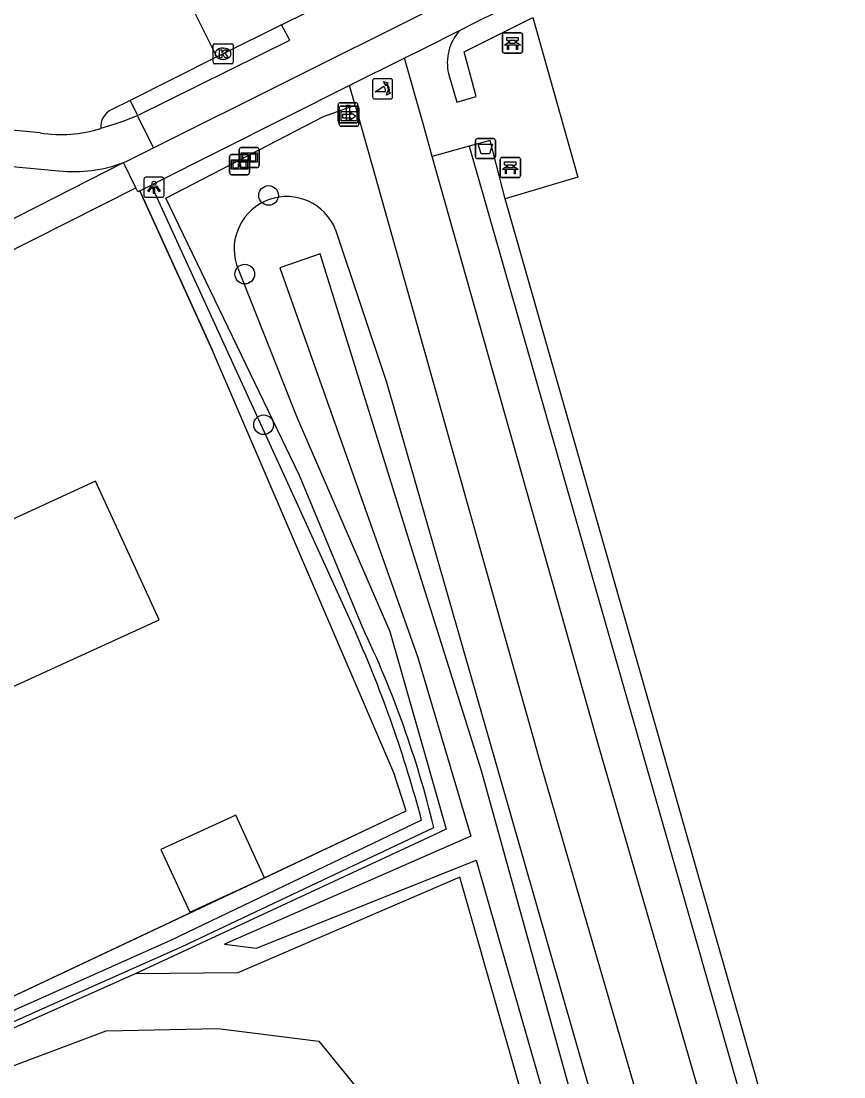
# Model space of a CAD drawing. Extents: x 157321 to 158827, y 386650 to 388532.
# Drawn here: x 157480 to 157520.9, y 387544 to 387596.5 of the extents above; entities that cross this region are included whole.
import ezdxf

# ---------------------------------------------------------------- set-up
doc = ezdxf.new("R2010")
doc.units = 0
for name, color, linetype in [('IMGEO_Afvalbak', 7, 'Continuous'), ('IMGEO_Bank', 7, 'Continuous'), ('IMGEO_Berm_open', 7, 'Continuous'), ('IMGEO_Boom', 7, 'Continuous'), ('IMGEO_Fietspad_gesloten', 7, 'Continuous'), ('IMGEO_Fietspad_open', 7, 'Continuous'), ('IMGEO_Groenvoorziening', 7, 'Continuous'), ('IMGEO_Haag', 7, 'Continuous'), ('IMGEO_Hek', 7, 'Continuous'), ('IMGEO_Informatiebord', 7, 'Continuous'), ('IMGEO_Kolk', 7, 'Continuous'), ('IMGEO_Lichtpunt', 7, 'Continuous'), ('IMGEO_Pand', 7, 'Continuous'), ('IMGEO_Parkeervlak_open', 7, 'Continuous'), ('IMGEO_Poller', 7, 'Continuous'), ('IMGEO_Rijbaan_lokaal_open', 7, 'Continuous'), ('IMGEO_Verkeersbordpaal', 7, 'Continuous'), ('IMGEO_Voetpad_halfverhard', 7, 'Continuous'), ('IMGEO_Voetpad_open', 7, 'Continuous'), ('IMGEO_Waterloop', 7, 'Continuous'), ('IMGEO_Wegwijzer', 7, 'Continuous')]:
    doc.layers.add(name, color=color, linetype=linetype)

msp = doc.modelspace()

# ---------------------------------------------------------------- linework, layer by layer
at = {"layer": 'IMGEO_Afvalbak'}
for p, q in [((157502.589, 387589.796), (157502.589, 387590.596)), ((157502.589, 387590.596), (157502.589, 387589.796)), ((157502.689, 387590.696), (157503.479, 387590.696)), ((157503.479, 387590.696), (157502.689, 387590.696)), ((157503.579, 387590.596), (157503.579, 387589.796)), ((157503.579, 387589.796), (157503.579, 387590.596)), ((157503.479, 387589.696), (157502.689, 387589.696)), ((157502.689, 387589.696), (157503.479, 387589.696))]:
    msp.add_line(p, q, dxfattribs=at)
msp.add_lwpolyline([(157502.732, 387590.41), (157503.436, 387590.41), (157503.287, 387589.94), (157502.881, 387589.94), (157502.732, 387590.41)], dxfattribs=at)
for centre, start, end in [((157502.689, 387590.596), 90, 180), ((157502.689, 387590.596), 90, 180), ((157503.479, 387590.596), 0, 90), ((157503.479, 387590.596), 360, 90), ((157502.689, 387589.796), 180, 270), ((157502.689, 387589.796), 180, 270), ((157503.479, 387589.796), 270, 0), ((157503.479, 387589.796), 270, 0)]:
    msp.add_arc(centre, 0.1, start, end, dxfattribs=at)
at = {"layer": 'IMGEO_Bank'}
for p, q in [((157503.932, 387595.023), (157503.932, 387595.864)), ((157503.932, 387595.864), (157503.932, 387595.023)), ((157504.007, 387595.948), (157504.848, 387595.948)), ((157504.848, 387595.948), (157504.007, 387595.948)), ((157504.932, 387595.873), (157504.932, 387595.032)), ((157504.932, 387595.032), (157504.932, 387595.873)), ((157504.629, 387595.346), (157504.236, 387595.346)), ((157504.241, 387595.454), (157504.241, 387595.56)), ((157504.285, 387595.56), (157504.285, 387595.454)), ((157504.573, 387595.566), (157504.291, 387595.566)), ((157504.291, 387595.448), (157504.573, 387595.448)), ((157504.579, 387595.454), (157504.579, 387595.56)), ((157504.623, 387595.56), (157504.623, 387595.454)), ((157504.857, 387594.948), (157504.016, 387594.948)), ((157504.016, 387594.948), (157504.857, 387594.948)), ((157503.825, 387588.831), (157503.825, 387589.672)), ((157503.825, 387589.672), (157503.825, 387588.831)), ((157503.9, 387589.756), (157504.741, 387589.756)), ((157504.741, 387589.756), (157503.9, 387589.756)), ((157504.825, 387589.681), (157504.825, 387588.84)), ((157504.825, 387588.84), (157504.825, 387589.681)), ((157504.522, 387589.154), (157504.129, 387589.154)), ((157504.134, 387589.262), (157504.134, 387589.368)), ((157504.178, 387589.368), (157504.178, 387589.262)), ((157504.466, 387589.374), (157504.184, 387589.374)), ((157504.184, 387589.256), (157504.466, 387589.256)), ((157504.472, 387589.262), (157504.472, 387589.368)), ((157504.516, 387589.368), (157504.516, 387589.262)), ((157504.75, 387588.756), (157503.909, 387588.756)), ((157503.909, 387588.756), (157504.75, 387588.756))]:
    msp.add_line(p, q, dxfattribs=at)
for points in [[(157504.235, 387595.566), (157504.149, 387595.566), (157504.149, 387595.727), (157504.712, 387595.727), (157504.712, 387595.566), (157504.629, 387595.566)], [(157504.179, 387595.346), (157504.037, 387595.346), (157504.149, 387595.448), (157504.235, 387595.448)], [(157504.229, 387595.339), (157504.229, 387595.132), (157504.186, 387595.132), (157504.186, 387595.339)], [(157504.629, 387595.448), (157504.712, 387595.448), (157504.824, 387595.346), (157504.685, 387595.346)], [(157504.679, 387595.339), (157504.679, 387595.132), (157504.635, 387595.132), (157504.635, 387595.339)], [(157504.128, 387589.374), (157504.042, 387589.374), (157504.042, 387589.535), (157504.605, 387589.535), (157504.605, 387589.374), (157504.522, 387589.374)], [(157504.072, 387589.154), (157503.93, 387589.154), (157504.042, 387589.256), (157504.128, 387589.256)], [(157504.122, 387589.147), (157504.122, 387588.94), (157504.079, 387588.94), (157504.079, 387589.147)], [(157504.522, 387589.256), (157504.605, 387589.256), (157504.717, 387589.154), (157504.578, 387589.154)], [(157504.572, 387589.147), (157504.572, 387588.94), (157504.528, 387588.94), (157504.528, 387589.147)]]:
    msp.add_lwpolyline(points, dxfattribs=at)
for centre, radius, start, end in [((157504.01, 387595.87), 0.0779, 92.4484, 184.2845), ((157504.01, 387595.87), 0.0779, 92.4484, 184.2845), ((157504.854, 387595.87), 0.0779, 2.4484, 94.2845), ((157504.854, 387595.87), 0.0779, 2.4484, 94.2845), ((157504.179, 387595.339), 0.00671, 2.8957, 87.1043), ((157504.236, 387595.339), 0.00671, 92.8957, 177.1043), ((157504.234, 387595.559), 0.00671, 2.8957, 87.1043), ((157504.234, 387595.455), 0.00671, 272.8957, 357.1043), ((157504.291, 387595.559), 0.00671, 92.8957, 177.1043), ((157504.291, 387595.455), 0.00671, 182.8957, 267.1043), ((157504.573, 387595.559), 0.00671, 2.8957, 87.1043), ((157504.573, 387595.455), 0.00671, 272.8957, 357.1043), ((157504.63, 387595.559), 0.00671, 92.8957, 177.1043), ((157504.63, 387595.455), 0.00671, 182.8957, 267.1043), ((157504.628, 387595.339), 0.00671, 2.8957, 87.1043), ((157504.685, 387595.339), 0.00671, 92.8957, 177.1043), ((157504.01, 387595.026), 0.0779, 182.4484, 274.2845), ((157504.01, 387595.026), 0.0779, 182.4484, 274.2845), ((157504.854, 387595.026), 0.0779, 272.4484, 4.2845), ((157504.854, 387595.026), 0.0779, 272.4484, 4.2845), ((157503.903, 387589.678), 0.0779, 92.4484, 184.2845), ((157503.903, 387589.678), 0.0779, 92.4484, 184.2845), ((157504.747, 387589.678), 0.0779, 2.4484, 94.2845), ((157504.747, 387589.678), 0.0779, 2.4484, 94.2845), ((157504.072, 387589.147), 0.00671, 2.8957, 87.1043), ((157504.129, 387589.147), 0.00671, 92.8957, 177.1043), ((157504.127, 387589.367), 0.00671, 2.8957, 87.1043), ((157504.127, 387589.263), 0.00671, 272.8957, 357.1043), ((157504.184, 387589.367), 0.00671, 92.8957, 177.1043), ((157504.184, 387589.263), 0.00671, 182.8957, 267.1043), ((157504.466, 387589.367), 0.00671, 2.8957, 87.1043), ((157504.466, 387589.263), 0.00671, 272.8957, 357.1043), ((157504.523, 387589.367), 0.00671, 92.8957, 177.1043), ((157504.523, 387589.263), 0.00671, 182.8957, 267.1043), ((157504.521, 387589.147), 0.00671, 2.8957, 87.1043), ((157504.578, 387589.147), 0.00671, 92.8957, 177.1043), ((157503.903, 387588.834), 0.0779, 182.4484, 274.2845), ((157503.903, 387588.834), 0.0779, 182.4484, 274.2845), ((157504.747, 387588.834), 0.0779, 272.4484, 4.2845), ((157504.747, 387588.834), 0.0779, 272.4484, 4.2845)]:
    msp.add_arc(centre, radius, start, end, dxfattribs=at)
at = {"layer": 'IMGEO_Berm_open'}
msp.add_lwpolyline([(157485.409, 387592.596), (157485.73, 387591.943), (157485.776, 387591.849)], dxfattribs=at)
at = {"layer": 'IMGEO_Boom'}
for centre in [(157492.295, 387587.864), (157491.111, 387583.953), (157492.049, 387576.46)]:
    msp.add_circle(centre, 0.489, dxfattribs=at)
at = {"layer": 'IMGEO_Fietspad_gesloten'}
for points in [[(157499.062, 387594.694), (157496.326, 387593.332)], [(157500.443, 387589.806), (157500, 387591.375), (157499.062, 387594.694)], [(157496.599, 387592.363), (157496.326, 387593.332)], [(157496.599, 387592.363), (157500, 387580.292), (157505.895, 387559.368), (157514.185, 387530.857)], [(157516.971, 387532.064), (157508.785, 387560.294), (157500.443, 387589.806)]]:
    msp.add_lwpolyline(points, dxfattribs=at)
at = {"layer": 'IMGEO_Fietspad_open'}
for points in [[(157486.565, 387590.235), (157500, 387596.925), (157501.066, 387597.456), (157514.23, 387603.984), (157522.473, 387608.072), (157552.115, 387622.822), (157562.729, 387628.115)], [(157485.776, 387591.849), (157493.349, 387595.59), (157492.946, 387596.358)], [(157483.943, 387591.204), (157484.62, 387591.412), (157485.061, 387591.554), (157485.776, 387591.849)], [(157486.565, 387590.235), (157485.776, 387591.849)], [(157485.085, 387589.499), (157485.209, 387589.551), (157486.565, 387590.235)]]:
    msp.add_lwpolyline(points, dxfattribs=at)
at = {"layer": 'IMGEO_Groenvoorziening'}
for points in [[(157492.088, 387553.929), (157499.149, 387557.253), (157498.521, 387559.147), (157489.504, 387580.154), (157485.892, 387588.103)], [(157512.184, 387530.373), (157509.989, 387537.41), (157500, 387572.215), (157498.18, 387578.557), (157495.64, 387586.142), (157495.631, 387586.164)], [(157490.695, 387584.422), (157493.695, 387576.842), (157498.325, 387566.184), (157500, 387560.312), (157501.131, 387556.348), (157500, 387555.822), (157485.651, 387549.15)], [(157459.432, 387574.995), (157458.953, 387574.71), (157464.773, 387562.506), (157473.594, 387545.224), (157492.088, 387553.929)], [(157508.323, 387531.137), (157501.81, 387553.966), (157500, 387553.184), (157490.767, 387549.197), (157485.651, 387549.15)], [(157485.651, 387549.15), (157473.392, 387543.678)], [(157471.363, 387541.434), (157473.779, 387542.409), (157484.223, 387546.315), (157489.773, 387546.441), (157494.796, 387545.799), (157497.253, 387542.79), (157498.482, 387540.036), (157497.762, 387537.494), (157496.109, 387535.29), (157492.086, 387532.86), (157487.25, 387533.533), (157485.4, 387533.28), (157483.129, 387532.355), (157479.555, 387530.043), (157475.098, 387528.487), (157471.146, 387528.151), (157468.329, 387530.631), (157467.194, 387532.439), (157467.338, 387536.265), (157469.287, 387540.036), (157471.363, 387541.434)]]:
    msp.add_lwpolyline(points, dxfattribs=at)
msp.add_arc((157493.199, 387585.192), 2.619, 21.7812, 197.0964, dxfattribs=at)
at = {"layer": 'IMGEO_Haag'}
for points in [[(157496.966, 387566.387), (157493.832, 387573.936), (157487.185, 387587.738), (157495.024, 387591.79), (157496.599, 387592.363)], [(157486.447, 387588.381), (157493.242, 387573.566), (157496.641, 387566.105)], [(157518.66, 387535.497), (157518.575, 387536.918), (157518.367, 387537.647), (157504.068, 387587.703)], [(157499.911, 387556.787), (157487.408, 387550.802), (157473.794, 387544.746), (157474.033, 387544.301), (157478.351, 387546.22), (157483.814, 387548.647), (157487.965, 387550.492), (157500.519, 387556.434)]]:
    msp.add_lwpolyline(points, dxfattribs=at)
for centre, radius, start, end in [((157451.187, 387544.434), 50.771, 13.6714, 25.6195), ((157439.685, 387540.884), 62.29, 14.79125, 23.88413)]:
    msp.add_arc(centre, radius, start, end, dxfattribs=at)
at = {"layer": 'IMGEO_Hek'}
for points in [[(157485.892, 387588.103), (157489.504, 387580.154)], [(157473.594, 387545.224), (157499.149, 387557.253), (157498.521, 387559.147)]]:
    msp.add_lwpolyline(points, dxfattribs=at)
at = {"layer": 'IMGEO_Informatiebord'}
for p, q in [((157490.833, 387589.349), (157490.833, 387590.149)), ((157490.833, 387590.149), (157490.833, 387589.349)), ((157490.933, 387590.249), (157491.723, 387590.249)), ((157491.723, 387590.249), (157490.933, 387590.249)), ((157491.823, 387590.149), (157491.823, 387589.349)), ((157491.823, 387589.349), (157491.823, 387590.149)), ((157490.354, 387588.999), (157490.354, 387589.799)), ((157490.354, 387589.799), (157490.354, 387588.999)), ((157490.454, 387589.899), (157491.244, 387589.899)), ((157491.244, 387589.899), (157490.454, 387589.899)), ((157491.344, 387589.799), (157491.344, 387588.999)), ((157491.344, 387588.999), (157491.344, 387589.799)), ((157491.244, 387588.899), (157490.454, 387588.899)), ((157490.454, 387588.899), (157491.244, 387588.899)), ((157491.723, 387589.249), (157490.933, 387589.249)), ((157490.933, 387589.249), (157491.723, 387589.249))]:
    msp.add_line(p, q, dxfattribs=at)
for points in [[(157490.934, 387589.981), (157491.722, 387589.981), (157491.722, 387589.517), (157490.934, 387589.517), (157490.934, 387589.981)], [(157490.455, 387589.631), (157491.243, 387589.631), (157491.243, 387589.167), (157490.455, 387589.167), (157490.455, 387589.631)], [(157490.52, 387589.566), (157490.52, 387589.232), (157490.795, 387589.232), (157490.796, 387589.445), (157490.9, 387589.446), (157490.901, 387589.232), (157491.178, 387589.232), (157491.178, 387589.566), (157490.902, 387589.566), (157490.902, 387589.486), (157490.796, 387589.486), (157490.796, 387589.566), (157490.52, 387589.566)], [(157490.999, 387589.916), (157490.999, 387589.582), (157491.274, 387589.582), (157491.275, 387589.795), (157491.379, 387589.796), (157491.38, 387589.582), (157491.657, 387589.582), (157491.657, 387589.916), (157491.381, 387589.916), (157491.381, 387589.836), (157491.275, 387589.836), (157491.275, 387589.916), (157490.999, 387589.916)]]:
    msp.add_lwpolyline(points, dxfattribs=at)
for centre, start, end in [((157490.933, 387590.149), 90, 180), ((157490.933, 387590.149), 90, 180), ((157491.723, 387590.149), 0, 90), ((157491.723, 387590.149), 360, 90), ((157490.454, 387589.799), 90, 180), ((157490.454, 387589.799), 90, 180), ((157491.244, 387589.799), 0, 90), ((157491.244, 387589.799), 360, 90), ((157490.454, 387588.999), 180, 270), ((157490.454, 387588.999), 180, 270), ((157490.933, 387589.349), 180, 270), ((157490.933, 387589.349), 180, 270), ((157491.244, 387588.999), 270, 0), ((157491.244, 387588.999), 270, 0), ((157491.723, 387589.349), 270, 0), ((157491.723, 387589.349), 270, 0)]:
    msp.add_arc(centre, 0.1, start, end, dxfattribs=at)
at = {"layer": 'IMGEO_Kolk'}
for p, q in [((157489.534, 387594.487), (157489.534, 387595.339)), ((157489.609, 387595.413), (157490.461, 387595.413)), ((157490.535, 387595.339), (157490.535, 387594.487)), ((157490.022, 387595.193), (157490.047, 387595.193)), ((157490.461, 387594.413), (157489.609, 387594.413)), ((157490.045, 387594.633), (157490.02, 387594.633))]:
    msp.add_line(p, q, dxfattribs=at)
for points in [[(157489.534, 387594.487), (157489.534, 387595.339)], [(157489.609, 387595.413), (157490.461, 387595.413)], [(157490.535, 387595.339), (157490.535, 387594.487)], [(157489.855, 387595.113), (157489.978, 387595.113), (157489.978, 387594.962), (157490.108, 387595.113), (157490.272, 387595.113), (157490.126, 387594.962), (157490.279, 387594.713), (157490.127, 387594.713), (157490.042, 387594.877), (157489.978, 387594.81), (157489.978, 387594.713), (157489.855, 387594.713), (157489.855, 387595.113)], [(157490.461, 387594.413), (157489.609, 387594.413)]]:
    msp.add_lwpolyline(points, dxfattribs=at)
for centre, start, end in [((157489.611, 387595.337), 91.552, 178.448), ((157489.611, 387595.337), 91.552, 178.448), ((157490.459, 387595.337), 1.552, 88.448), ((157490.459, 387595.337), 1.552, 88.448), ((157489.611, 387594.489), 181.552, 268.448), ((157489.611, 387594.489), 181.552, 268.448), ((157490.459, 387594.489), 271.552, 358.448), ((157490.459, 387594.489), 271.552, 358.448)]:
    msp.add_arc(centre, 0.0765, start, end, dxfattribs=at)
for centre, major_axis, ratio, start_param, end_param in [((157490.021, 387594.913), (-0.387, 0.002), 0.722429, 4.712389, 7.853982), ((157490.046, 387594.913), (-0.39, 0.002), 0.717154, 1.570796, 4.712389)]:
    msp.add_ellipse(centre, major_axis=major_axis, ratio=ratio, start_param=start_param, end_param=end_param, dxfattribs=at)
at = {"layer": 'IMGEO_Lichtpunt'}
for p, q in [((157486.097, 387588.675), (157486.097, 387587.868)), ((157486.097, 387588.675), (157486.097, 387587.868)), ((157486.999, 387588.77), (157486.191, 387588.77)), ((157486.999, 387588.77), (157486.191, 387588.77)), ((157487.093, 387587.868), (157487.093, 387588.675)), ((157487.093, 387587.868), (157487.093, 387588.675)), ((157486.191, 387587.774), (157486.999, 387587.774)), ((157486.191, 387587.774), (157486.999, 387587.774))]:
    msp.add_line(p, q, dxfattribs=at)
for points in [[(157486.471, 387588.339), (157486.51, 387588.311), (157486.322, 387588.049), (157486.284, 387588.076), (157486.471, 387588.339)], [(157486.573, 387588.291), (157486.62, 387588.291), (157486.62, 387587.969), (157486.573, 387587.969), (157486.573, 387588.291)], [(157486.683, 387588.311), (157486.721, 387588.338), (157486.908, 387588.076), (157486.869, 387588.048), (157486.683, 387588.311)]]:
    msp.add_lwpolyline(points, dxfattribs=at)
msp.add_circle((157486.596, 387588.473), 0.0994, dxfattribs=at)
for centre, start, end in [((157486.191, 387588.675), 90, 180), ((157486.191, 387588.675), 90, 180), ((157486.999, 387588.675), 0, 90), ((157486.999, 387588.675), 0, 90), ((157486.191, 387587.868), 180, 270), ((157486.191, 387587.868), 180, 270), ((157486.999, 387587.868), 270, 0), ((157486.999, 387587.868), 270, 360)]:
    msp.add_arc(centre, 0.0946, start, end, dxfattribs=at)
at = {"layer": 'IMGEO_Pand'}
for points in [[(157468.407, 387568.503), (157469.171, 387566.835), (157473.12, 387568.645), (157474.695, 387565.209), (157477.642, 387566.56), (157479.163, 387563.244), (157486.844, 387566.766), (157485.771, 387569.108), (157483.687, 387573.653), (157476.531, 387570.372), (157473.741, 387576.459), (157466.323, 387573.048), (157468.407, 387568.503)], [(157492.088, 387553.929), (157490.659, 387557.046), (157486.942, 387555.341), (157488.371, 387552.225), (157492.088, 387553.929)]]:
    msp.add_lwpolyline(points, dxfattribs=at)
at = {"layer": 'IMGEO_Parkeervlak_open'}
msp.add_lwpolyline([(157478.875, 387584.813), (157485.69, 387588.242)], dxfattribs=at)
at = {"layer": 'IMGEO_Poller'}
for p, q in [((157498.375, 387593.668), (157497.567, 387593.668)), ((157498.375, 387593.668), (157497.567, 387593.668)), ((157497.473, 387593.573), (157497.473, 387592.766)), ((157497.473, 387593.573), (157497.473, 387592.766)), ((157498.469, 387592.766), (157498.469, 387593.573)), ((157498.469, 387592.766), (157498.469, 387593.573)), ((157497.567, 387592.671), (157498.375, 387592.671)), ((157497.567, 387592.671), (157498.375, 387592.671))]:
    msp.add_line(p, q, dxfattribs=at)
for points in [[(157498.108, 387593.024), (157497.595, 387593.024), (157498.025, 387593.299)], [(157498.152, 387593.397), (157498.14, 387593.324), (157498.015, 387593.529)], [(157498.015, 387593.529), (157498.246, 387593.463), (157498.175, 387593.431)], [(157498.168, 387592.852), (157498.234, 387593.083), (157498.264, 387593.015)], [(157498.3, 387592.988), (157498.372, 387592.977), (157498.168, 387592.852)]]:
    msp.add_lwpolyline(points, dxfattribs=at)
for centre, radius, start, end in [((157497.567, 387593.573), 0.0946, 90, 180), ((157497.567, 387593.573), 0.0946, 90, 180), ((157498.375, 387593.573), 0.0946, 0, 90), ((157498.375, 387593.573), 0.0946, 0, 90), ((157497.78, 387593.074), 0.332, 351.3247, 42.4854), ((157497.794, 387593.084), 0.476, 351.7527, 41.1691), ((157497.794, 387593.084), 0.516, 349.3569, 42.2912), ((157497.567, 387592.766), 0.0946, 180, 270), ((157497.567, 387592.766), 0.0946, 180, 270), ((157498.375, 387592.766), 0.0946, 270, 0), ((157498.375, 387592.766), 0.0946, 270, 0)]:
    msp.add_arc(centre, radius, start, end, dxfattribs=at)
at = {"layer": 'IMGEO_Rijbaan_lokaal_open'}
for points in [[(157489.715, 387594.756), (157486.348, 387601.503)], [(157492.946, 387596.358), (157498.085, 387598.904)], [(157492.946, 387596.358), (157490.03, 387594.914), (157489.715, 387594.756)], [(157489.715, 387594.756), (157485.409, 387592.596)], [(157485.409, 387592.596), (157484.465, 387592.13)], [(157480.931, 387590.974), (157476.667, 387591.377)], [(157476.835, 387589.55), (157481.865, 387589.089)], [(157477.318, 387585.56), (157485.085, 387589.499)]]:
    msp.add_lwpolyline(points, dxfattribs=at)
for centre, radius, start, end in [((157484.911, 387591.268), 0.97, 117.3752, 183.8036), ((157481.966, 387597.263), 6.374, 260.6591, 288.0743), ((157482.59, 387596.248), 7.195, 264.2205, 290.2922)]:
    msp.add_arc(centre, radius, start, end, dxfattribs=at)
at = {"layer": 'IMGEO_Verkeersbordpaal'}
for p, q in [((157495.754, 387591.574), (157495.754, 387592.374)), ((157495.754, 387592.374), (157495.754, 387591.574)), ((157495.854, 387592.474), (157496.644, 387592.474)), ((157496.644, 387592.474), (157495.854, 387592.474)), ((157496.744, 387592.374), (157496.744, 387591.574)), ((157496.744, 387591.574), (157496.744, 387592.374)), ((157496.644, 387591.474), (157495.854, 387591.474)), ((157495.854, 387591.474), (157496.644, 387591.474))]:
    msp.add_line(p, q, dxfattribs=at)
msp.add_lwpolyline([(157496.174, 387592.349), (157496.324, 387592.349), (157496.324, 387591.599), (157496.174, 387591.599), (157496.174, 387592.349)], dxfattribs=at)
for centre, start, end in [((157495.854, 387592.374), 90, 180), ((157495.854, 387592.374), 90, 180), ((157496.644, 387592.374), 0, 90), ((157496.644, 387592.374), 360, 90), ((157495.854, 387591.574), 180, 270), ((157495.854, 387591.574), 180, 270), ((157496.644, 387591.574), 270, 0), ((157496.644, 387591.574), 270, 0)]:
    msp.add_arc(centre, 0.1, start, end, dxfattribs=at)
at = {"layer": 'IMGEO_Voetpad_halfverhard'}
msp.add_lwpolyline([(157502.284, 387590.315), (157517.693, 387536.339), (157518.504, 387532.425), (157518.751, 387531.667), (157519.622, 387529.854)], dxfattribs=at)
at = {"layer": 'IMGEO_Voetpad_open'}
for points in [[(157516.796, 387603.48), (157515.247, 387602.714), (157502.531, 387596.428), (157501.782, 387596.049)], [(157501.241, 387593.925), (157501.657, 387592.501), (157502.624, 387592.787), (157502.03, 387595.002), (157505.447, 387596.715)], [(157505.447, 387596.715), (157507.682, 387588.774), (157504.068, 387587.703)], [(157501.782, 387596.049), (157500, 387595.162), (157499.062, 387594.694)], [(157496.326, 387593.332), (157486.55, 387588.433), (157486.447, 387588.381)], [(157504.068, 387587.703), (157503.329, 387590.598), (157502.284, 387590.315)], [(157502.284, 387590.315), (157500.443, 387589.806)], [(157485.69, 387588.242), (157485.085, 387589.499)], [(157485.892, 387588.103), (157486.447, 387588.381)], [(157485.892, 387588.103), (157485.789, 387588.051), (157485.69, 387588.242)]]:
    msp.add_lwpolyline(points, dxfattribs=at)
msp.add_arc((157503.696, 387594.431), 2.507, 139.7868, 191.6335, dxfattribs=at)
at = {"layer": 'IMGEO_Waterloop'}
msp.add_lwpolyline([(157576.388, 387487.813), (157518.806, 387519.327), (157514.77, 387523.092), (157511.97, 387527.418), (157510.425, 387532.052), (157502.894, 387559.241), (157499.457, 387570.17), (157494.861, 387584.961), (157492.853, 387584.266), (157499.727, 387564.879), (157502.354, 387555.996), (157490.111, 387550.628), (157491.694, 387550.435), (157502.624, 387554.799), (157509.981, 387529.156), (157512.82, 387523.961), (157514.337, 387521.613), (157515.948, 387520.157), (157518.361, 387517.927), (157541.92, 387505.144)], dxfattribs=at)
at = {"layer": 'IMGEO_Wegwijzer'}
for p, q in [((157495.804, 387591.409), (157495.804, 387592.209)), ((157495.804, 387592.209), (157495.804, 387591.409)), ((157495.904, 387592.309), (157496.694, 387592.309)), ((157496.694, 387592.309), (157495.904, 387592.309)), ((157496.794, 387592.209), (157496.794, 387591.409)), ((157496.794, 387591.409), (157496.794, 387592.209)), ((157496.694, 387591.309), (157495.904, 387591.309)), ((157495.904, 387591.309), (157496.694, 387591.309))]:
    msp.add_line(p, q, dxfattribs=at)
for points in [[(157495.905, 387592.041), (157496.693, 387592.041), (157496.693, 387591.577), (157495.905, 387591.577), (157495.905, 387592.041)], [(157495.97, 387591.893), (157495.97, 387591.809), (157495.97, 387591.725), (157496.381, 387591.725), (157496.381, 387591.642), (157496.628, 387591.809), (157496.381, 387591.976), (157496.381, 387591.893), (157495.97, 387591.893)]]:
    msp.add_lwpolyline(points, dxfattribs=at)
for centre, start, end in [((157495.904, 387592.209), 90, 180), ((157495.904, 387592.209), 90, 180), ((157496.694, 387592.209), 0, 90), ((157496.694, 387592.209), 360, 90), ((157495.904, 387591.409), 180, 270), ((157495.904, 387591.409), 180, 270), ((157496.694, 387591.409), 270, 0), ((157496.694, 387591.409), 270, 0)]:
    msp.add_arc(centre, 0.1, start, end, dxfattribs=at)

doc.saveas('drawing.dxf')
